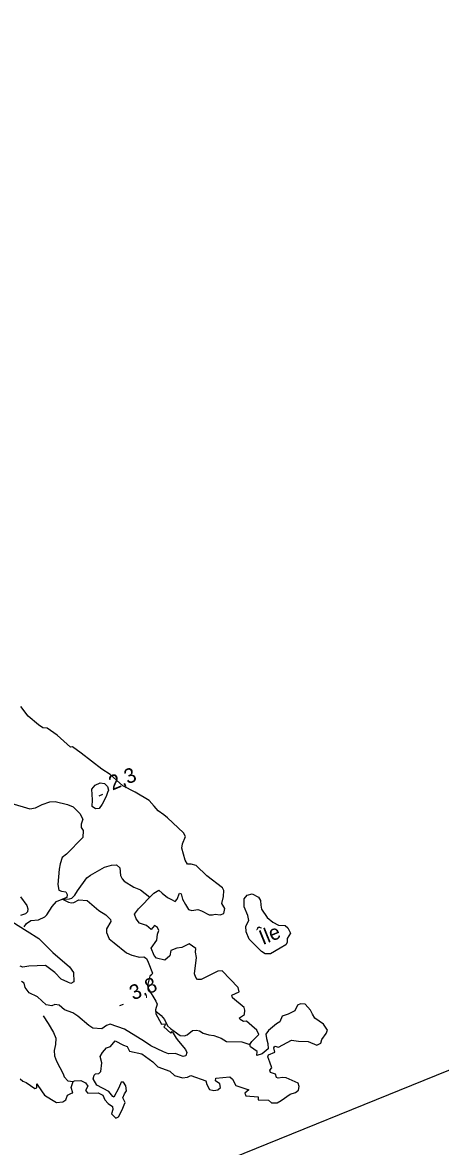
# Model space of a CAD drawing. Extents: x 362852 to 366875, y 5563573 to 5566479.
# Drawn here: x 364047.3 to 364158.5, y 5563856.6 to 5564155.7 of the extents above; entities that cross this region are included whole.
import ezdxf

# ---------------------------------------------------------------- set-up
doc = ezdxf.new("R2010")
doc.units = 0
for name, color, linetype in [('Niveau 2', 7, 'Continuous'), ('Niveau 3', 7, 'Continuous'), ('Niveau 4', 7, 'Continuous'), ('Niveau 60', 7, 'Continuous'), ('Niveau 8', 7, 'Continuous')]:
    doc.layers.add(name, color=color, linetype=linetype)

msp = doc.modelspace()

# ---------------------------------------------------------------- linework, layer by layer
at = {"layer": 'Niveau 2'}
for points in [[(364069.6, 5563949.68), (364068.51, 5563947.65), (364067.71, 5563946.57), (364066.77, 5563946.42), (364065.83, 5563947.03), (364065.95, 5563948.83), (364065.77, 5563951.64), (364066.67, 5563952.77), (364068, 5563953.33), (364069.13, 5563953.18), (364069.96, 5563952.4), (364070.21, 5563951.38), (364069.91, 5563950.75), (364069.6, 5563949.68)], [(364044.25, 5563947.98), (364049.3, 5563946.41), (364050.82, 5563946.67), (364052.56, 5563947.59), (364054.6, 5563948.26), (364056, 5563948.35), (364059.27, 5563947.59), (364060.78, 5563946.97), (364062.6, 5563945.17), (364063.36, 5563943.67), (364062.96, 5563942.37), (364062.9, 5563941.47), (364063.42, 5563940.69), (364063.4, 5563938.8), (364059.04, 5563934.39), (364057.87, 5563933.46), (364057.32, 5563931.79), (364057.04, 5563930.36), (364056.75, 5563926.28), (364056.99, 5563924.82), (364057.69, 5563924.49), (364058.88, 5563924.36), (364059.24, 5563923.63), (364059.14, 5563922.84), (364057.94, 5563922.4), (364059.52, 5563921.62), (364060.36, 5563921.41), (364061.02, 5563921.49), (364062.33, 5563922.24), (364064.49, 5563922.02), (364067.61, 5563919.38), (364069.47, 5563918.22), (364070.74, 5563917), (364070.78, 5563916.45), (364069.64, 5563914.53), (364069.63, 5563913.52), (364070.38, 5563911.89), (364071.67, 5563910.74), (364074.97, 5563908.12), (364076.37, 5563907.46), (364078.46, 5563906.95), (364079.56, 5563907.04), (364080.3, 5563906.6), (364080.76, 5563905.66), (364081.88, 5563902.69), (364081.71, 5563902.36), (364081.16, 5563901.88), (364080.56, 5563899.44), (364080.76, 5563898.64), (364082.79, 5563895.3), (364083.1, 5563894.42), (364082.66, 5563892.92), (364082.78, 5563891.91), (364083.19, 5563891.08), (364084.31, 5563889.16), (364085.29, 5563889.2), (364085.18, 5563888.72), (364084.93, 5563888.42), (364086.81, 5563886.77), (364087.15, 5563887.16), (364087.64, 5563886.3), (364088.15, 5563885.39), (364088.79, 5563884.59), (364090.67, 5563882.37), (364091.05, 5563881.6), (364090.74, 5563880.71), (364090.08, 5563880.5), (364089.04, 5563880.87), (364088.03, 5563881.33), (364086.19, 5563881.24), (364084.83, 5563881.8), (364081.49, 5563883.34), (364079.78, 5563884.57), (364074.43, 5563887.77), (364070.61, 5563889.11), (364069.66, 5563888.83), (364068.43, 5563887.88)], [(364046.8, 5563923.04), (364048.51, 5563920.76), (364048.78, 5563919.81), (364048.66, 5563919.07), (364048.15, 5563918.48), (364046.81, 5563918.1)], [(364042.79, 5563917.54), (364048.57, 5563913.9), (364051.65, 5563911.94), (364055.39, 5563908.25), (364059.81, 5563904.42), (364060.9, 5563902.87), (364061, 5563900.41), (364060.19, 5563899.94), (364059.34, 5563900.34), (364057.58, 5563901.1), (364055.94, 5563902.91), (364053.42, 5563904.73), (364051.2, 5563904.67), (364048.99, 5563904.56), (364047.4, 5563904.33), (364046.72, 5563904.61)], [(364068.43, 5563887.88), (364066.04, 5563888.06), (364065, 5563888.75), (364062.06, 5563891.28), (364060.69, 5563892.14), (364058.52, 5563892.99), (364057.12, 5563894.22), (364055.94, 5563894.35), (364055.09, 5563893.99), (364053.64, 5563894.32), (364051.32, 5563896.41), (364049.11, 5563897.49), (364048.03, 5563898.86), (364047.78, 5563900.07), (364047.03, 5563900.5)]]:
    msp.add_lwpolyline(points, dxfattribs=at)
at = {"layer": 'Niveau 3'}
for p, q in [((364067.72, 5563949.92), (364068.68, 5563950.31)), ((364073.22, 5563894.08), (364074.2, 5563894.47))]:
    msp.add_line(p, q, dxfattribs=at)
at = {"layer": 'Niveau 4'}
for points in [[(364101.09, 5563919.89), (364100.35, 5563921.21), (364100.76, 5563923.08), (364100.89, 5563924.71), (364100.47, 5563925.41), (364096.35, 5563928.64), (364093.47, 5563931.32), (364092.22, 5563931.74), (364091.18, 5563931.68), (364090.6, 5563932.75), (364089.68, 5563936.01), (364089.85, 5563937.09), (364090.66, 5563939.06), (364090.12, 5563940.03), (364085.87, 5563944.02), (364084.94, 5563944.88), (364083.4, 5563945.87), (364082.35, 5563947.18), (364080.97, 5563948.68), (364077.33, 5563950.91), (364074.01, 5563952.53), (364070.66, 5563955.58), (364068.44, 5563956.98), (364062.94, 5563961.26), (364060.61, 5563962.92), (364060.06, 5563962.87), (364056.54, 5563966.04), (364053.88, 5563967.87), (364052.75, 5563968.03), (364051.56, 5563968.78), (364048.81, 5563971.14), (364046.91, 5563973.68)], [(364047.75, 5563915.02), (364048.42, 5563915.93), (364049.57, 5563916.73), (364051.57, 5563916.9), (364053.24, 5563917.68), (364053.84, 5563918.25), (364055.2, 5563920.46), (364056.38, 5563921.77), (364057.84, 5563922.4), (364059.81, 5563922.49), (364060.49, 5563922.66), (364061.27, 5563923.51), (364061.92, 5563924.6), (364064.46, 5563928.06), (364065.41, 5563928.78), (364069.15, 5563930.92), (364070.96, 5563931.49), (364072.32, 5563931.51), (364073.2, 5563930.75), (364073.41, 5563928.71), (364073.8, 5563927.8), (364074.38, 5563927.17), (364076.96, 5563925.62), (364078.69, 5563924.91), (364081.23, 5563922.93)], [(364114.19, 5563882.88), (364114.4, 5563883.28), (364115.44, 5563883.03), (364118.88, 5563884.85), (364120.68, 5563884.6), (364123.29, 5563884.51), (364125.59, 5563883.53), (364126.69, 5563884.05), (364126.96, 5563885.05), (364128.03, 5563886.69), (364128.42, 5563887.55), (364127.38, 5563889.12), (364125.08, 5563890.72), (364124.43, 5563891.83), (364123.92, 5563892.88), (364122.5, 5563894.48), (364121.28, 5563894.53), (364120.48, 5563894.19), (364119.74, 5563892.68), (364117.97, 5563891.81), (364116.37, 5563891.27), (364115.76, 5563889.75), (364114.86, 5563889.19), (364112.78, 5563887.43), (364112.04, 5563886.5), (364112.17, 5563885.29), (364112.6, 5563883.97), (364112.61, 5563882.59), (364111.05, 5563881.24), (364109.61, 5563880.76), (364109.71, 5563881.87), (364107.95, 5563883.08), (364107.79, 5563883.76), (364108.28, 5563884.54), (364110.14, 5563886.39), (364109.67, 5563887.51), (364108.35, 5563888.71), (364106.88, 5563889.98), (364106.11, 5563889.84), (364105.21, 5563890.34), (364105.01, 5563890.83), (364106.32, 5563891.75), (364106.47, 5563892.88), (364106.23, 5563893.6), (364103.21, 5563896.16), (364103, 5563896.82), (364104.92, 5563897.76), (364104.71, 5563898.86), (364100.46, 5563903.3), (364099.29, 5563903.24), (364097.63, 5563902.42), (364094.87, 5563901.07), (364093.83, 5563901.01), (364093.42, 5563901.53), (364093.05, 5563902.57), (364093.55, 5563906.92), (364093.33, 5563908.33), (364093.44, 5563909.26), (364091.6, 5563910.5), (364089.67, 5563909.56), (364088.39, 5563909.33), (364086.74, 5563908.77), (364086.54, 5563907.3), (364085.14, 5563906.15), (364082.95, 5563906.73), (364082.37, 5563907.37), (364081.52, 5563909.4), (364083.01, 5563911.53), (364083.22, 5563913.13), (364083.57, 5563914.09), (364083.25, 5563914.84), (364082.46, 5563915.38), (364081.51, 5563914.36), (364080.33, 5563915.37), (364078.48, 5563916.03), (364077.52, 5563917.14), (364077.11, 5563918.41), (364078.19, 5563919.87), (364079.1, 5563920.69), (364081.23, 5563922.93), (364082.28, 5563924.04), (364083.54, 5563924.76), (364084.43, 5563924), (364085.85, 5563922.84), (364086.96, 5563922.3), (364087.88, 5563921.75), (364088.42, 5563922.41), (364089.07, 5563924.01), (364089.52, 5563923.82), (364089.87, 5563922.4), (364090.66, 5563920.97), (364091.48, 5563919.62), (364092.34, 5563919.35), (364093.97, 5563919.66), (364094.93, 5563919.31), (364096.96, 5563918.22), (364097.84, 5563918.21), (364098.58, 5563918.4), (364099.92, 5563918.2), (364100.82, 5563918.59), (364101.09, 5563919.89)], [(364115.82, 5563909.32), (364113.23, 5563907.85), (364111.83, 5563907.89), (364110.89, 5563908.5), (364107.57, 5563911.75), (364106.8, 5563913.75), (364106.74, 5563915.23), (364107.54, 5563916.76), (364107.26, 5563918.03), (364106.3, 5563920.32), (364106.26, 5563922.51), (364107.05, 5563923.47), (364108.4, 5563923.85), (364110.05, 5563922.91), (364110.64, 5563922.09), (364110.66, 5563920.84), (364110.88, 5563919.74), (364112.36, 5563917.54), (364113.91, 5563916.24), (364115.44, 5563915.44), (364117.21, 5563915.43), (364117.92, 5563914.78), (364118.63, 5563913.39), (364117.73, 5563911.94), (364117.66, 5563910.91), (364117.31, 5563910.26), (364115.82, 5563909.32)], [(364052.85, 5563891.37), (364054.17, 5563889.28), (364055.53, 5563886.9), (364056.2, 5563885.43), (364056.14, 5563883.77), (364055.72, 5563882.09), (364055.84, 5563880.75), (364056.33, 5563879.27), (364058.11, 5563875.93), (364058.45, 5563875.13), (364059.34, 5563874.06), (364060.84, 5563873.88)], [(364082.8, 5563892.59), (364084.19, 5563891.48), (364085.13, 5563890.37), (364085.87, 5563888.68), (364086.71, 5563887.96), (364087.66, 5563887.3), (364089.22, 5563886.13), (364090.43, 5563886.07), (364091.09, 5563886.29), (364092.53, 5563887.46), (364093.55, 5563887.51), (364094.37, 5563887.36), (364095.36, 5563886.77), (364096.89, 5563886.34), (364098.23, 5563886.09), (364100.15, 5563885.39), (364101.57, 5563884.54), (364105.69, 5563884.45), (364107.79, 5563883.76)], [(364053.19, 5563870.28), (364055, 5563869.1), (364056.35, 5563868.28), (364058.03, 5563868.48), (364058.86, 5563869.03), (364059.31, 5563870.22), (364060.4, 5563870.74), (364060.72, 5563870.88), (364060.25, 5563872.31), (364060.84, 5563873.88), (364061.2, 5563874.09), (364062.88, 5563874.11), (364064.06, 5563873.54), (364064.68, 5563872.67), (364064.11, 5563871.48), (364064.71, 5563870.79), (364067.44, 5563870.87), (364068.65, 5563870.25), (364069.21, 5563869.04), (364070.13, 5563868.05), (364071.3, 5563867.22), (364071.32, 5563866.41), (364070.97, 5563865.32), (364072.16, 5563864.13), (364072.88, 5563864.49), (364073.79, 5563866.38), (364074.36, 5563867.69), (364074.61, 5563868.3), (364074.02, 5563869.56), (364074.48, 5563870.57), (364074.95, 5563871.39), (364074.77, 5563872.7), (364074.16, 5563873.7), (364073.52, 5563873.74), (364072.98, 5563872.2), (364071.62, 5563869.74), (364071.37, 5563869.89), (364070.29, 5563871.26), (364067.08, 5563872.92), (364066.13, 5563874.59), (364066.4, 5563875.59), (364066.76, 5563875.93), (364067.6, 5563876.03), (364068.2, 5563876.53), (364068.41, 5563878.88), (364067.95, 5563880.57), (364068.59, 5563881.6), (364069.65, 5563882.8), (364070.69, 5563883.17), (364071.93, 5563884.7), (364074.22, 5563883.59), (364075.15, 5563883.16), (364075.79, 5563881.93), (364079.04, 5563881.22), (364081.99, 5563879.13), (364083.3, 5563877.8), (364086.49, 5563876.63), (364087.72, 5563875.51), (364089.86, 5563874.9), (364091.16, 5563875.07), (364092.07, 5563875.46), (364096.1, 5563874.07), (364096.32, 5563873.1), (364097.09, 5563871.73), (364098.24, 5563871.52), (364099.29, 5563871.71), (364099.98, 5563872.31), (364099.78, 5563873.24), (364098.62, 5563874.06), (364098.75, 5563874.81), (364102.5, 5563875.13), (364103.19, 5563874.54), (364104.09, 5563872.85), (364105.69, 5563872.33), (364107.48, 5563871.64), (364106.41, 5563870.75), (364106.68, 5563870.11), (364110.01, 5563869.81), (364109.98, 5563868.98), (364112.7, 5563868.93), (364113.56, 5563868.23), (364115.07, 5563868.23), (364116.14, 5563868.81), (364118.46, 5563870.48), (364119.94, 5563870.97), (364120.68, 5563871.6), (364120.9, 5563872.57), (364120.6, 5563873.45), (364117.42, 5563874.88), (364116.5, 5563874.99), (364115.29, 5563874.73), (364114.83, 5563874.92), (364114.63, 5563875.84), (364113.24, 5563876.32), (364113.12, 5563876.9), (364113.6, 5563877.54), (364113.05, 5563879.01), (364112.52, 5563880.42), (364112.74, 5563880.95), (364114.42, 5563881.72), (364114.19, 5563882.88)], [(364046.73, 5563874.6), (364047.39, 5563873.93), (364048.27, 5563873.62), (364050.58, 5563872.01), (364051.11, 5563872.23), (364051.13, 5563873.25), (364051.38, 5563872.79), (364053.19, 5563870.28)]]:
    msp.add_lwpolyline(points, dxfattribs=at)
at = {"layer": 'Niveau 60'}
msp.add_lwpolyline([(362880.89, 5565085.4), (365762.56, 5566255.07), (366364.73, 5564771.5), (366364.73, 5564771.5), (363483.08, 5563601.82), (362880.89, 5565085.4)], dxfattribs=at)

# ---------------------------------------------------------------- texts
at = {"layer": 'Niveau 3'}
for s, p in [('2,3  ', (364071.23, 5563951.28)), ('3,8  ', (364076.74, 5563895.45))]:
    msp.add_text(s, height=3.93, rotation=22.09, dxfattribs=at).set_placement(p)
at = {"layer": 'Niveau 8'}
msp.add_text('Île', height=3.93, rotation=22.09, dxfattribs=at).set_placement((364111.2, 5563910.16))

doc.saveas('drawing.dxf')
